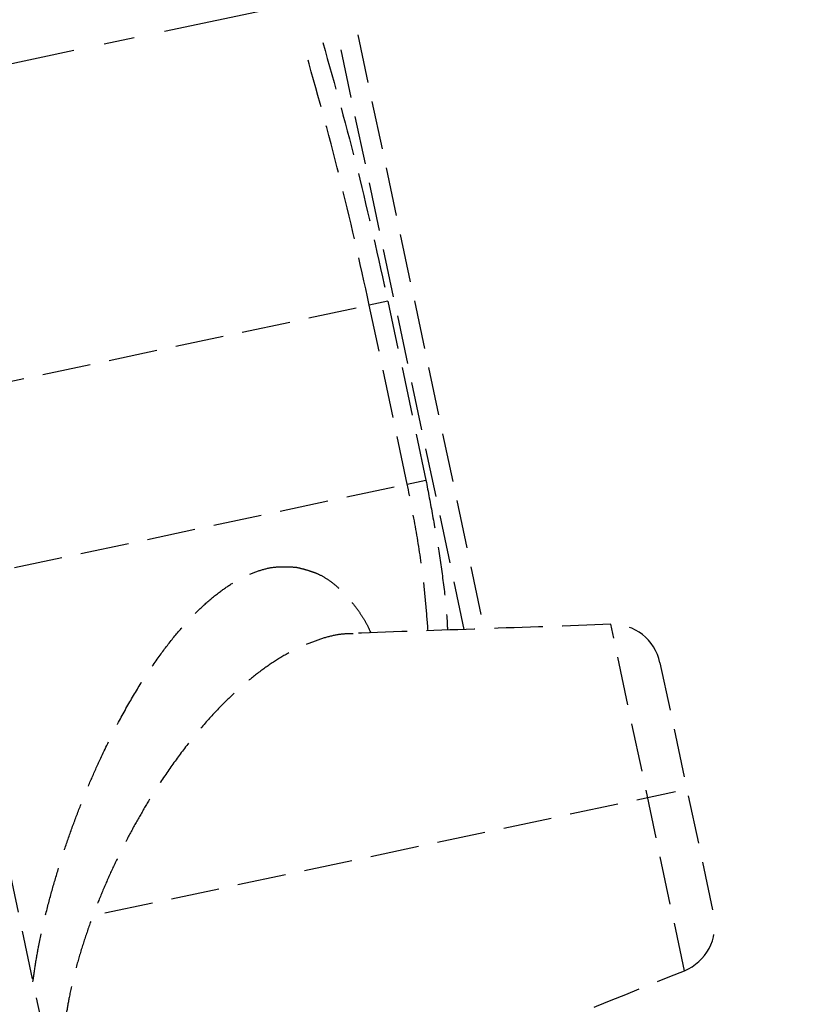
# Model space of a CAD drawing. Header units: millimetres. Extents: x -50096 to 615650, y 194565 to 243945.
# Tile 340 of 354: x 261223 to 261303, y 221404 to 221506. Entities that reach past the tile are written whole.
import ezdxf

# ---------------------------------------------------------------- set-up
doc = ezdxf.new("R2010")
doc.units = ezdxf.units.MM
doc.linetypes.add('ГТО-1 Пунктир', pattern=[7, 5, -2])
doc.linetypes.add('осевая', pattern=[50.8, 31.75, -6.35, 6.35, -6.35])
for name, color, linetype, lineweight in [('ГТО-2_Оси_025', 6, 'осевая', 25), ('ГТО-2_Размеры_035', 2, 'Continuous', 35), ('ОГОС_Пунктир_025', 151, 'ГТО-1 Пунктир', 25)]:
    doc.layers.add(name, color=color, linetype=linetype, lineweight=lineweight)

# ---------------------------------------------------------------- blocks, each defined once
blk = doc.blocks.new('ОГСО_Затвор_План')
at = {"layer": 'ГТО-2_Оси_025', "ltscale": 0.5}
blk.add_line((1439.69, 0), (-1270.3, 0), dxfattribs=at)
at = {"layer": 'ОГОС_Пунктир_025'}
for p, q in [((-794.17, 24.42), (-794.17, -127.5)), ((-794.17, 24.42), (-794.17, -127.5)), ((-743.17, -66.65), (-743.17, -4.5)), ((-743.17, -66.65), (-743.17, -4.5)), ((-741.17, -4.5), (-741.17, -67)), ((-741.17, -4.5), (-741.17, -67)), ((-794.17, -31.95), (-745.8, -31.95)), ((-743.84, -31.95), (-745.8, -31.95)), ((-745.8, -50.79), (-745.8, -31.95)), ((-743.84, -31.95), (-745.8, -31.95)), ((-745.8, -50.79), (-745.8, -31.95)), ((-743.84, -31.95), (-743.84, -50.79)), ((-743.84, -31.95), (-743.84, -50.79)), ((-794.17, -50.79), (-745.8, -50.79)), ((-745.8, -50.79), (-743.84, -50.79)), ((-745.8, -50.79), (-743.84, -50.79)), ((-728.3, -105.73), (-728.3, -69.27)), ((-728.3, -105.73), (-728.3, -69.27)), ((-724.17, -74.19), (-724.17, -100.8)), ((-724.17, -74.19), (-724.17, -100.8)), ((-785.44, -87.5), (-725.38, -87.5))]:
    blk.add_line(p, q, dxfattribs=at)
for centre, start, end in [((-729.17, -74.19), 0, 80), ((-729.17, -74.19), 0, 80), ((-729.17, -100.8), 280, 0), ((-729.17, -100.8), 280, 0)]:
    blk.add_arc(centre, 5, start, end, dxfattribs=at)
for points, knots in [([(-745.8, -31.95), (-745.84, -27.39), (-745.92, -18.28), (-746.52, -9.19), (-746.81, -4.65)], [0, 0, 0, 0, 13.66441, 27.328819, 27.328819, 27.328819, 27.328819]), ([(-745.8, -31.95), (-745.84, -27.39), (-745.92, -18.28), (-746.52, -9.19), (-746.81, -4.65)], [0, 0, 0, 0, 13.66441, 27.328819, 27.328819, 27.328819, 27.328819]), ([(-746.84, -66), (-746.72, -65.05), (-746.47, -63.14), (-746.09, -59.65), (-745.88, -55.53), (-745.82, -52.37), (-745.8, -50.79)], [0, 0, 0, 0, 2.89019, 5.778092, 10.515076, 15.258216, 15.258216, 15.258216, 15.258216]), ([(-746.84, -66), (-746.72, -65.05), (-746.47, -63.14), (-746.09, -59.65), (-745.88, -55.53), (-745.82, -52.37), (-745.8, -50.79)], [0, 0, 0, 0, 2.89019, 5.778092, 10.515076, 15.258216, 15.258216, 15.258216, 15.258216]), ([(-743.84, -50.79), (-743.87, -52.03), (-743.92, -54.51), (-744.06, -58.23), (-744.3, -61.95), (-744.59, -64.54), (-744.82, -66), (-744.86, -66.23), (-744.88, -66.35)], [0, 0, 0, 0, 3.722075, 7.44533, 11.170406, 14.89287, 15.248449, 15.604042, 15.604042, 15.604042, 15.604042]), ([(-743.84, -50.79), (-743.87, -52.03), (-743.92, -54.51), (-744.06, -58.23), (-744.3, -61.95), (-744.59, -64.54), (-744.82, -66), (-744.86, -66.23), (-744.88, -66.35)], [0, 0, 0, 0, 3.722075, 7.44533, 11.170406, 14.89287, 15.248449, 15.604042, 15.604042, 15.604042, 15.604042]), ([(-794.17, -92.89), (-793.95, -92.3), (-793.51, -91.11), (-792.71, -89.11), (-791.71, -86.91), (-790.53, -84.56), (-789.32, -82.28), (-788.07, -80.09), (-786.77, -77.96), (-785.44, -75.9), (-784.08, -73.91), (-782.5, -71.73), (-780.67, -69.39), (-778.6, -66.95), (-776.51, -64.73), (-774.48, -62.78), (-772.52, -61.12), (-770.65, -59.72), (-768.8, -58.54), (-767.05, -57.62), (-765.41, -56.96), (-763.89, -56.53), (-762.41, -56.28), (-761.07, -56.26), (-759.87, -56.48), (-759.16, -56.67), (-758.8, -56.77)], [0, 0, 0, 0, 1.898616, 3.801613, 6.469484, 9.137686, 11.68676, 14.208002, 16.707782, 19.167525, 21.572008, 23.924071, 27.263007, 30.465971, 33.521179, 36.415817, 38.894024, 41.229827, 43.421795, 45.4677, 47.139931, 48.716447, 50.209036, 51.623466, 52.733201, 53.835967, 53.835967, 53.835967, 53.835967]), ([(-794.17, -92.89), (-793.95, -92.3), (-793.51, -91.11), (-792.71, -89.11), (-791.71, -86.91), (-790.53, -84.56), (-789.32, -82.28), (-788.07, -80.09), (-786.77, -77.96), (-785.44, -75.9), (-784.08, -73.91), (-782.5, -71.73), (-780.67, -69.39), (-778.6, -66.95), (-776.51, -64.73), (-774.48, -62.78), (-772.52, -61.12), (-770.65, -59.72), (-768.8, -58.54), (-767.05, -57.62), (-765.41, -56.96), (-763.89, -56.53), (-762.41, -56.28), (-761.07, -56.26), (-759.87, -56.48), (-759.16, -56.67), (-758.8, -56.77)], [0, 0, 0, 0, 1.898616, 3.801613, 6.469484, 9.137686, 11.68676, 14.208002, 16.707782, 19.167525, 21.572008, 23.924071, 27.263007, 30.465971, 33.521179, 36.415817, 38.894024, 41.229827, 43.421795, 45.4677, 47.139931, 48.716447, 50.209036, 51.623466, 52.733201, 53.835967, 53.835967, 53.835967, 53.835967]), ([(-758.8, -56.77), (-758.55, -56.89), (-758.04, -57.13), (-757.28, -57.54), (-756.49, -58.07), (-755.7, -58.81), (-754.94, -59.75), (-754.26, -60.84), (-753.71, -61.9), (-753.27, -62.89), (-752.93, -63.82), (-752.76, -64.5), (-752.69, -64.89), (-752.68, -64.95), (-752.67, -64.97)], [0, 0, 0, 0, 0.847669, 1.70025, 2.568708, 3.706011, 4.915039, 6.20099, 7.564127, 8.484402, 9.455361, 10.506261, 10.586486, 10.66702, 10.66702, 10.66702, 10.66702]), ([(-758.8, -56.77), (-758.55, -56.89), (-758.04, -57.13), (-757.28, -57.54), (-756.49, -58.07), (-755.7, -58.81), (-754.94, -59.75), (-754.26, -60.84), (-753.71, -61.9), (-753.27, -62.89), (-752.93, -63.82), (-752.76, -64.5), (-752.69, -64.89), (-752.68, -64.95), (-752.67, -64.97)], [0, 0, 0, 0, 0.847669, 1.70025, 2.568708, 3.706011, 4.915039, 6.20099, 7.564127, 8.484402, 9.455361, 10.506261, 10.586486, 10.66702, 10.66702, 10.66702, 10.66702]), ([(-754.45, -64.72), (-754.59, -64.69), (-754.87, -64.62), (-755.64, -64.48), (-756.81, -64.43), (-758.36, -64.59), (-759.95, -64.87), (-761.67, -65.32), (-763.5, -65.98), (-765.45, -66.87), (-767.41, -67.94), (-769.47, -69.22), (-771.6, -70.75), (-773.8, -72.52), (-775.98, -74.47), (-777.9, -76.37), (-779.56, -78.14), (-780.99, -79.77), (-782.39, -81.46), (-783.76, -83.22), (-785.08, -85.05), (-786.36, -86.94), (-787.59, -88.91), (-788.76, -90.94), (-789.84, -93.01), (-790.75, -94.98), (-791.5, -96.82), (-792.09, -98.52), (-792.59, -100.2), (-792.96, -101.82), (-793.2, -103.35), (-793.31, -104.79), (-793.31, -106.16), (-793.22, -107.11), (-793.13, -107.67), (-793.04, -108.19), (-792.84, -108.99), (-792.44, -110.04), (-791.95, -110.98), (-791.37, -111.8), (-790.73, -112.51), (-790.03, -113.1), (-789.28, -113.61), (-788.36, -114.11), (-787.24, -114.54), (-785.92, -114.87), (-784.54, -115.04), (-783.11, -115.11), (-781.64, -115.11), (-780.54, -114.96), (-779.85, -114.79), (-779.66, -114.74), (-779.56, -114.71)], [0, 0, 0, 0, 0.425582, 0.852627, 2.350605, 3.914508, 5.527437, 7.194503, 9.235632, 11.37393, 13.60582, 15.93114, 18.642302, 21.466313, 24.396031, 27.425042, 29.544311, 31.70333, 33.905394, 36.140152, 38.393127, 40.668379, 43.004855, 45.349108, 47.687416, 50.007554, 51.844621, 53.650111, 55.411229, 57.11583, 58.621013, 60.061587, 61.432151, 62.727361, 62.928633, 63.127959, 64.299066, 65.409939, 66.470047, 67.48952, 68.414346, 69.324664, 70.229634, 71.136409, 72.45841, 73.808015, 75.201862, 76.633637, 78.096004, 79.62483, 79.922824, 80.223462, 80.223462, 80.223462, 80.223462]), ([(-754.45, -64.72), (-754.59, -64.69), (-754.87, -64.62), (-755.64, -64.48), (-756.81, -64.43), (-758.36, -64.59), (-759.95, -64.87), (-761.67, -65.32), (-763.5, -65.98), (-765.45, -66.87), (-767.41, -67.94), (-769.47, -69.22), (-771.6, -70.75), (-773.8, -72.52), (-775.98, -74.47), (-777.9, -76.37), (-779.56, -78.14), (-780.99, -79.77), (-782.39, -81.46), (-783.76, -83.22), (-785.08, -85.05), (-786.36, -86.94), (-787.59, -88.91), (-788.76, -90.94), (-789.84, -93.01), (-790.75, -94.98), (-791.5, -96.82), (-792.09, -98.52), (-792.59, -100.2), (-792.96, -101.82), (-793.2, -103.35), (-793.31, -104.79), (-793.31, -106.16), (-793.22, -107.11), (-793.13, -107.67), (-793.04, -108.19), (-792.84, -108.99), (-792.44, -110.04), (-791.95, -110.98), (-791.37, -111.8), (-790.73, -112.51), (-790.03, -113.1), (-789.28, -113.61), (-788.36, -114.11), (-787.24, -114.54), (-785.92, -114.87), (-784.54, -115.04), (-783.11, -115.11), (-781.64, -115.11), (-780.54, -114.96), (-779.85, -114.79), (-779.66, -114.74), (-779.56, -114.71)], [0, 0, 0, 0, 0.425582, 0.852627, 2.350605, 3.914508, 5.527437, 7.194503, 9.235632, 11.37393, 13.60582, 15.93114, 18.642302, 21.466313, 24.396031, 27.425042, 29.544311, 31.70333, 33.905394, 36.140152, 38.393127, 40.668379, 43.004855, 45.349108, 47.687416, 50.007554, 51.844621, 53.650111, 55.411229, 57.11583, 58.621013, 60.061587, 61.432151, 62.727361, 62.928633, 63.127959, 64.299066, 65.409939, 66.470047, 67.48952, 68.414346, 69.324664, 70.229634, 71.136409, 72.45841, 73.808015, 75.201862, 76.633637, 78.096004, 79.62483, 79.922824, 80.223462, 80.223462, 80.223462, 80.223462])]:
    blk.add_open_spline(points, degree=3, knots=knots, dxfattribs=at)
for points in [[(-744.86, -4.5), (-744.57, -9.07), (-743.97, -18.21), (-743.88, -27.37), (-743.84, -31.95)], [(-744.86, -4.5), (-744.57, -9.07), (-743.97, -18.21), (-743.88, -27.37), (-743.84, -31.95)], [(-728.3, -69.27), (-732.66, -68.5), (-741.36, -66.97), (-750.07, -65.43), (-754.42, -64.67)], [(-728.3, -69.27), (-732.66, -68.5), (-741.36, -66.97), (-750.07, -65.43), (-754.42, -64.67)], [(-779.52, -114.76), (-770.98, -113.25), (-753.91, -110.24), (-736.84, -107.23), (-728.3, -105.73)], [(-779.52, -114.76), (-770.98, -113.25), (-753.91, -110.24), (-736.84, -107.23), (-728.3, -105.73)]]:
    blk.add_open_spline(points, degree=3, dxfattribs=at)
blk = doc.blocks.new('A$C1AA538EC')
at = {"layer": 'ГТО-2_Размеры_035', "rotation": 11.99999999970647}
blk.add_blockref('ОГСО_Затвор_План', (6013.36, -11100.07), dxfattribs=at)

msp = doc.modelspace()

# ---------------------------------------------------------------- block references
at = {"layer": 'ГТО-2_Размеры_035'}
msp.add_blockref('A$C1AA538EC', (255968.45, 232762.78), dxfattribs=at)

doc.saveas('drawing.dxf')
